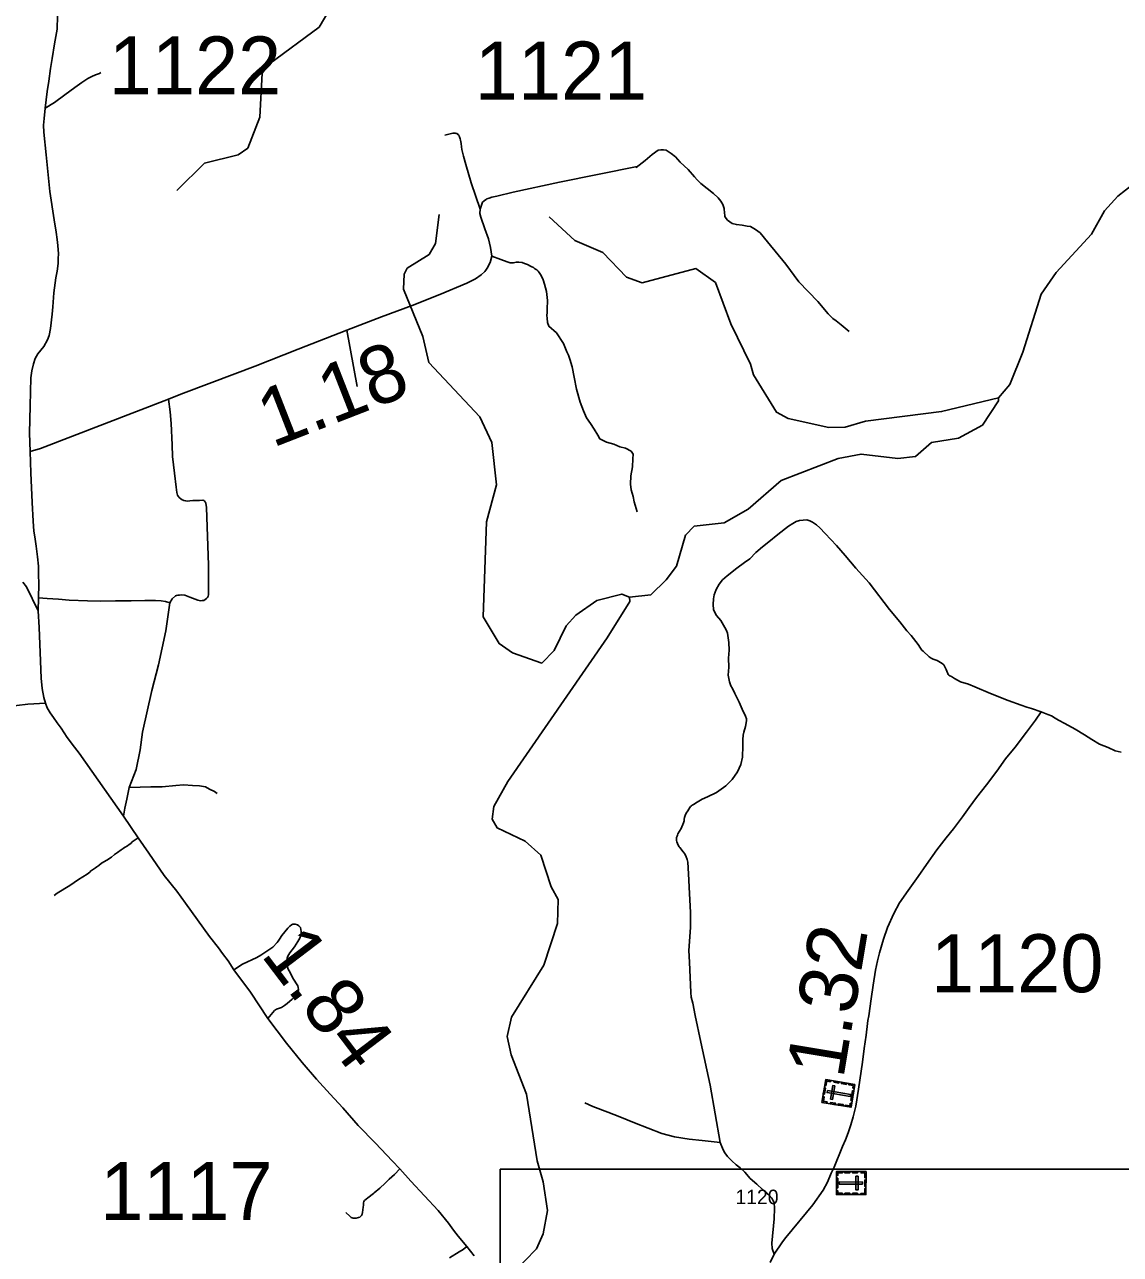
# Model space of a CAD drawing. Extents: x 2290615 to 2522933, y 819489 to 1012715.
# Drawn here: x 2456291 to 2465744, y 881358 to 891965 of the extents above; entities that cross this region are included whole.
import ezdxf

# ---------------------------------------------------------------- set-up
doc = ezdxf.new("R2010")
doc.units = 0
for name, color, linetype in [('Exist Cultural Cemetery CELL', 7, 'Continuous'), ('Exist Hydrographic Creek Single Shore', 7, 'Continuous'), ('Exist Hydrographic Misc Water Feature', 7, 'Continuous'), ('Exist Road Non-System Type 51', 7, 'Continuous'), ('Exist Road Secondary Mileage Hundredths English Label', 7, 'Continuous'), ('Exist Road Secondary Type 41 Attributed', 7, 'Continuous'), ('Exist Road Secondary Type 51 Attributed', 7, 'Continuous'), ('Exist Road Secondary Type 51 Number Label', 7, 'Continuous'), ('Map Preparation Inset Cut Line', 7, 'Continuous')]:
    doc.layers.add(name, color=color, linetype=linetype)

msp = doc.modelspace()

# ---------------------------------------------------------------- linework, layer by layer
at = {"layer": 'Exist Cultural Cemetery CELL'}
for points in [[(2463169, 882669), (2463202, 882865), (2463453, 882823), (2463420, 882627)], [(2463181, 882742), (2463190, 882793), (2463201, 882791), (2463192, 882740)], [(2463244, 882858), (2463242, 882847), (2463211, 882852), (2463204, 882812), (2463193, 882814), (2463202, 882865)], [(2463243, 882698), (2463261, 882695), (2463280, 882811), (2463262, 882814)], [(2463315, 882835), (2463272, 882842), (2463274, 882853), (2463316, 882846)], [(2463380, 882824), (2463337, 882831), (2463339, 882842), (2463381, 882835)], [(2463447, 882791), (2463436, 882792), (2463440, 882814), (2463400, 882821), (2463402, 882832), (2463453, 882823)], [(2463212, 882662), (2463213, 882673), (2463182, 882678), (2463188, 882718), (2463177, 882720), (2463169, 882669)], [(2463216, 882771), (2463213, 882753), (2463413, 882720), (2463416, 882738)], [(2463418, 882685), (2463432, 882769), (2463443, 882767), (2463429, 882684)], [(2463285, 882649), (2463242, 882657), (2463244, 882668), (2463287, 882661)], [(2463351, 882638), (2463308, 882645), (2463310, 882657), (2463353, 882650)], [(2463425, 882660), (2463414, 882661), (2463410, 882640), (2463371, 882646), (2463369, 882635), (2463420, 882627)], [(2463550, 882072), (2463549, 881873), (2463294, 881874), (2463296, 882073)], [(2463295, 882040), (2463307, 882040), (2463307, 882062), (2463347, 882062), (2463347, 882073), (2463296, 882073)], [(2463365, 882073), (2463409, 882073), (2463409, 882061), (2463365, 882062)], [(2463433, 882073), (2463476, 882072), (2463476, 882061), (2463433, 882061)], [(2463507, 882072), (2463507, 882061), (2463539, 882061), (2463539, 882020), (2463550, 882020), (2463550, 882072)], [(2463307, 882016), (2463306, 881931), (2463295, 881931), (2463295, 882016)], [(2463520, 881963), (2463520, 881982), (2463318, 881983), (2463318, 881964)], [(2463482, 882032), (2463463, 882032), (2463463, 881914), (2463481, 881914)], [(2463550, 881998), (2463549, 881946), (2463538, 881946), (2463538, 881998)], [(2463295, 881907), (2463306, 881907), (2463306, 881885), (2463346, 881885), (2463346, 881874), (2463294, 881874)], [(2463367, 881885), (2463410, 881885), (2463410, 881874), (2463367, 881874)], [(2463433, 881885), (2463476, 881885), (2463476, 881873), (2463433, 881874)], [(2463506, 881873), (2463506, 881884), (2463538, 881884), (2463538, 881925), (2463549, 881925), (2463549, 881873)]]:
    msp.add_lwpolyline(points, close=True, dxfattribs=at)
at = {"layer": 'Exist Hydrographic Creek Single Shore'}
for points in [[(2464691, 888746), (2464790, 888862), (2464902, 889139), (2465061, 889641), (2465191, 889827), (2465494, 890158), (2465608, 890360), (2465722, 890486), (2465854, 890590), (2465909, 890782), (2466286, 891188), (2466465, 891471), (2466638, 891577), (2466786, 891737), (2466988, 892150)], [(2464691, 888746), (2464202, 888628), (2463545, 888545), (2463370, 888492), (2463229, 888489), (2462878, 888567), (2462777, 888622), (2462580, 888945), (2462553, 889036), (2462382, 889384), (2462251, 889740), (2462082, 889861), (2461618, 889737), (2461484, 889787), (2461280, 889999), (2461037, 890104), (2460817, 890308)], [(2461510, 887027), (2461693, 887048), (2461825, 887175), (2461914, 887293), (2461993, 887562), (2462067, 887638), (2462325, 887668), (2462532, 887785), (2462819, 888033), (2463308, 888223), (2463507, 888261), (2463825, 888222), (2463975, 888241), (2464114, 888361), (2464347, 888397), (2464553, 888511), (2464692, 888720), (2464691, 888746)]]:
    msp.add_lwpolyline(points, dxfattribs=at)
at = {"layer": 'Exist Hydrographic Misc Water Feature'}
for points in [[(2457605, 890535), (2457843, 890771), (2458134, 890842), (2458216, 890901), (2458320, 891168), (2458339, 891546), (2458405, 891628), (2458833, 891944), (2458971, 892179)], [(2461510, 887027), (2461443, 887054), (2461227, 886999), (2461046, 886870), (2460964, 886778), (2460859, 886567), (2460753, 886458), (2460501, 886546), (2460384, 886627), (2460246, 886857), (2460275, 887676), (2460362, 887995), (2460323, 888361), (2460219, 888583), (2459779, 889051), (2459725, 889275), (2459560, 889682), (2459566, 889814), (2459591, 889864), (2459780, 889983), (2459837, 890078), (2459867, 890328)], [(2460217, 880815), (2460404, 881096), (2460707, 881407), (2460764, 881534), (2460802, 881736), (2460765, 881984), (2460712, 882165), (2460620, 882739), (2460489, 883079), (2460453, 883238), (2460492, 883404), (2460769, 883852), (2460888, 884211), (2460893, 884418), (2460833, 884527), (2460745, 884800), (2460610, 884922), (2460367, 885037), (2460324, 885111), (2460339, 885220), (2460460, 885438), (2461316, 886675), (2461511, 886988), (2461510, 887027)]]:
    msp.add_lwpolyline(points, dxfattribs=at)
at = {"layer": 'Exist Road Non-System Type 51'}
msp.add_line((2459070, 889330), (2459160, 888845), dxfattribs=at)
for points in [[(2456468, 891245), (2456548, 891294), (2456639, 891359), (2456723, 891423), (2456786, 891467), (2456837, 891501), (2456871, 891518), (2456902, 891532), (2456928, 891541), (2456937, 891544), (2456949, 891553)], [(2460220, 890373), (2460144, 890600), (2460097, 890760), (2460076, 890832), (2460064, 890887), (2460059, 890911), (2460056, 890939), (2460050, 890969), (2460048, 890981), (2460043, 890998), (2460041, 891004), (2460039, 891008), (2460039, 891008), (2460032, 891016), (2460026, 891022), (2460020, 891025), (2460014, 891027), (2460006, 891029), (2460002, 891029), (2459986, 891028), (2459916, 891013)], [(2461576, 890741), (2461568, 890734), (2461645, 890794), (2461705, 890845), (2461756, 890882), (2461780, 890886), (2461801, 890886), (2461825, 890882), (2461844, 890872), (2461870, 890855), (2461905, 890825), (2461946, 890778), (2462014, 890716), (2462069, 890651), (2462093, 890626), (2462124, 890596), (2462179, 890553), (2462233, 890510), (2462273, 890471), (2462296, 890442), (2462314, 890414), (2462325, 890379), (2462329, 890340), (2462331, 890323), (2462332, 890314), (2462335, 890305), (2462355, 890279), (2462394, 890250), (2462431, 890240), (2462480, 890236), (2462523, 890228), (2462554, 890223), (2462597, 890199), (2462636, 890168), (2462701, 890093), (2462859, 889898), (2462971, 889747), (2463134, 889576), (2463223, 889470), (2463264, 889429), (2463292, 889409), (2463335, 889376), (2463405, 889319)], [(2460322, 889969), (2460398, 889938), (2460455, 889918), (2460479, 889911), (2460493, 889910), (2460509, 889911), (2460531, 889916), (2460555, 889916), (2460584, 889913), (2460603, 889906), (2460629, 889896), (2460655, 889882), (2460666, 889877), (2460681, 889869), (2460690, 889863), (2460698, 889857), (2460709, 889849), (2460720, 889839), (2460729, 889828), (2460746, 889800), (2460763, 889764), (2460775, 889727), (2460792, 889664), (2460801, 889585), (2460799, 889510), (2460798, 889482), (2460797, 889456), (2460798, 889432), (2460801, 889396), (2460813, 889364), (2460879, 889306), (2460939, 889216), (2460970, 889143), (2460982, 889114), (2460995, 889079), (2461016, 889013), (2461032, 888925), (2461052, 888822), (2461085, 888708), (2461113, 888633), (2461138, 888573), (2461173, 888524), (2461203, 888477), (2461236, 888424), (2461253, 888393), (2461310, 888365), (2461375, 888346), (2461427, 888322), (2461474, 888312), (2461523, 888287), (2461541, 888259), (2461539, 888220), (2461535, 888150), (2461521, 888072), (2461519, 888001), (2461525, 887952), (2461541, 887895), (2461549, 887850), (2461576, 887762)], [(2457532, 888736), (2457547, 888625), (2457554, 888525), (2457564, 888341), (2457568, 888241), (2457585, 888096), (2457598, 887976), (2457603, 887930), (2457606, 887918), (2457610, 887907), (2457615, 887899), (2457625, 887885), (2457638, 887874), (2457650, 887866), (2457658, 887863), (2457664, 887861), (2457681, 887857), (2457699, 887856), (2457715, 887857), (2457743, 887860), (2457799, 887860), (2457829, 887862), (2457837, 887860), (2457841, 887858), (2457843, 887856), (2457848, 887852), (2457850, 887848), (2457852, 887844), (2457854, 887837), (2457860, 887801), (2457878, 887303), (2457877, 887175), (2457878, 887103), (2457877, 887047), (2457875, 887035), (2457870, 887025), (2457860, 887014), (2457850, 887006), (2457836, 886999), (2457824, 886997), (2457811, 886996), (2457796, 886998), (2457784, 887001), (2457762, 887008), (2457715, 887027), (2457703, 887032), (2457672, 887043), (2457648, 887046), (2457626, 887045), (2457614, 887044), (2457600, 887040), (2457594, 887037), (2457563, 887012), (2457544, 886977), (2457508, 886736), (2457446, 886443), (2457388, 886223), (2457307, 885861), (2457287, 885710), (2457252, 885539), (2457194, 885384), (2457288, 885388), (2457379, 885390), (2457479, 885390), (2457595, 885403), (2457661, 885407), (2457739, 885402), (2457800, 885399), (2457852, 885391), (2457887, 885372), (2457930, 885350), (2457953, 885333)], [(2462291, 882323), (2462205, 882816), (2462125, 883187), (2462076, 883417), (2462055, 883524), (2462041, 883577), (2462039, 883617), (2462026, 883879), (2462022, 883979), (2462036, 884177), (2462035, 884308), (2462026, 884471), (2462017, 884641), (2462011, 884741), (2462006, 884763), (2461999, 884786), (2461986, 884812), (2461973, 884831), (2461942, 884868), (2461937, 884874), (2461929, 884888), (2461922, 884903), (2461918, 884917), (2461918, 884917), (2461915, 884929), (2461914, 884941), (2461916, 884953), (2461920, 884965), (2461923, 884975), (2461927, 884984), (2461955, 885031), (2461975, 885080), (2461980, 885098), (2461982, 885112), (2461983, 885126), (2461989, 885144), (2461998, 885163), (2462011, 885183), (2462030, 885212), (2462035, 885220), (2462043, 885226), (2462051, 885233), (2462061, 885239), (2462092, 885258), (2462137, 885284), (2462183, 885304), (2462259, 885341), (2462341, 885399), (2462395, 885455), (2462441, 885521), (2462470, 885582), (2462484, 885647), (2462488, 885745), (2462487, 885799), (2462490, 885837), (2462495, 885861), (2462509, 885910), (2462519, 885960), (2462518, 885976), (2462511, 886000), (2462481, 886061), (2462454, 886122), (2462417, 886196), (2462397, 886238), (2462382, 886261), (2462371, 886295), (2462360, 886354), (2462365, 886424), (2462362, 886500), (2462368, 886569), (2462365, 886635), (2462354, 886716), (2462346, 886740), (2462333, 886765), (2462297, 886824), (2462261, 886868), (2462248, 886888), (2462235, 886921), (2462231, 886963), (2462233, 887011), (2462241, 887048), (2462258, 887094), (2462282, 887139), (2462311, 887175), (2462351, 887212), (2462435, 887276), (2462501, 887327), (2462546, 887358), (2462600, 887413), (2462656, 887461), (2462711, 887505), (2462788, 887566), (2462882, 887638), (2462917, 887662), (2462948, 887679), (2462976, 887688), (2463038, 887695), (2463064, 887686), (2463087, 887673), (2463106, 887661)], [(2463106, 887661), (2463122, 887650), (2463151, 887625), (2463197, 887577), (2463294, 887471), (2463370, 887386), (2463461, 887278), (2463576, 887150), (2463752, 886921), (2463840, 886815), (2463903, 886737), (2463939, 886695), (2463998, 886619), (2464020, 886586), (2464032, 886570), (2464043, 886561), (2464093, 886513), (2464103, 886505), (2464113, 886500), (2464130, 886492), (2464162, 886480), (2464178, 886472), (2464207, 886455), (2464220, 886442), (2464230, 886426), (2464241, 886403), (2464253, 886373), (2464255, 886367), (2464259, 886359), (2464265, 886354), (2464274, 886348), (2464286, 886342), (2464313, 886326), (2464366, 886296), (2464434, 886275), (2464488, 886253), (2464624, 886195), (2464777, 886134), (2464888, 886096), (2464938, 886079), (2464976, 886066), (2465061, 886037)], [(2456410, 887021), (2456487, 887016), (2456584, 887009), (2456676, 887000), (2456833, 886996), (2456945, 886993), (2457074, 886996), (2457210, 886994), (2457329, 886997), (2457387, 886997), (2457421, 886998), (2457469, 886994), (2457506, 886990), (2457544, 886978)], [(2454424, 885901), (2454522, 885915), (2454756, 885939), (2454936, 885954), (2455082, 885964), (2455224, 885978), (2455314, 885980), (2455460, 885996), (2455628, 886014), (2455804, 886040), (2455944, 886057), (2456080, 886073), (2456223, 886091), (2456319, 886103), (2456471, 886112)], [(2465061, 886037), (2465118, 886016), (2465149, 886002), (2465180, 885984), (2465211, 885967), (2465264, 885937), (2465355, 885888), (2465433, 885839), (2465497, 885800), (2465563, 885758), (2465639, 885730), (2465698, 885701), (2465751, 885689)], [(2457143, 885137), (2457157, 885207), (2457174, 885285), (2457194, 885384)], [(2456545, 884452), (2456571, 884473), (2456680, 884539), (2456755, 884590), (2456832, 884638), (2456855, 884655), (2456863, 884665), (2456869, 884669), (2456903, 884691), (2456914, 884701), (2456930, 884713), (2456954, 884731), (2457001, 884758), (2457040, 884785), (2457067, 884806), (2457092, 884824), (2457125, 884847), (2457142, 884859), (2457154, 884866), (2457163, 884873), (2457173, 884879), (2457179, 884883), (2457194, 884894), (2457206, 884902), (2457220, 884915), (2457271, 884950)], [(2458390, 883392), (2458446, 883460), (2458463, 883473), (2458507, 883488), (2458534, 883505), (2458557, 883522), (2458600, 883558), (2458640, 883598), (2458646, 883606), (2458646, 883606), (2458650, 883614), (2458651, 883620), (2458653, 883642), (2458652, 883660), (2458647, 883674), (2458643, 883682), (2458611, 883733), (2458572, 883805), (2458568, 883813), (2458563, 883827), (2458558, 883843), (2458555, 883863), (2458555, 883881), (2458556, 883903), (2458557, 883913), (2458563, 883929), (2458580, 883960), (2458619, 884011), (2458648, 884058), (2458664, 884085), (2458672, 884102), (2458675, 884118), (2458677, 884132), (2458676, 884142), (2458675, 884160), (2458671, 884176), (2458658, 884191), (2458644, 884200), (2458624, 884206), (2458604, 884205), (2458592, 884200), (2458578, 884190), (2458561, 884171), (2458511, 884107), (2458489, 884078), (2458477, 884060), (2458470, 884049), (2458431, 884008), (2458416, 883995), (2458389, 883978), (2458354, 883956), (2458330, 883939), (2458295, 883918), (2458171, 883861), (2458096, 883813)], [(2461123, 882665), (2461192, 882634), (2461321, 882585), (2461425, 882543), (2461553, 882493), (2461670, 882446), (2461788, 882400), (2461898, 882371), (2462023, 882352), (2462136, 882339), (2462291, 882323)], [(2462291, 882323), (2462316, 882260), (2462331, 882234), (2462356, 882201), (2462392, 882165), (2462429, 882131), (2462463, 882104), (2462504, 882066), (2462551, 882012), (2462607, 881964), (2462656, 881916), (2462714, 881868), (2462736, 881843), (2462748, 881821), (2462756, 881805), (2462758, 881785), (2462761, 881774), (2462761, 881757), (2462756, 881665), (2462736, 881454), (2462739, 881408), (2462758, 881359)], [(2459061, 881718), (2459097, 881686), (2459109, 881676), (2459118, 881673), (2459124, 881671), (2459134, 881669), (2459142, 881669), (2459152, 881670), (2459172, 881675), (2459182, 881679), (2459193, 881690), (2459197, 881694), (2459203, 881706), (2459206, 881720), (2459212, 881766), (2459214, 881781), (2459215, 881803), (2459218, 881815), (2459224, 881823), (2459251, 881846), (2459300, 881884), (2459307, 881890), (2459356, 881930), (2459400, 881972), (2459437, 882008), (2459482, 882046), (2459527, 882095)], [(2459957, 881329), (2460041, 881380), (2460073, 881399), (2460105, 881425)]]:
    msp.add_lwpolyline(points, dxfattribs=at)
at = {"layer": 'Exist Road Secondary Type 41 Attributed'}
msp.add_lwpolyline([(2456338, 888283), (2456428, 888309), (2457532, 888736), (2457639, 888779), (2457905, 888877), (2458279, 889020), (2458650, 889166), (2459070, 889330), (2459371, 889444), (2459633, 889543), (2459873, 889638), (2460105, 889736), (2460180, 889773), (2460230, 889806), (2460262, 889836), (2460271, 889848), (2460280, 889864), (2460286, 889872), (2460290, 889882), (2460306, 889914), (2460322, 889969), (2460311, 890043), (2460292, 890118), (2460262, 890203), (2460226, 890303), (2460218, 890336), (2460220, 890373), (2460234, 890417), (2460242, 890433), (2460256, 890444), (2460268, 890455), (2460274, 890458), (2460279, 890462), (2460299, 890468), (2460323, 890478), (2460366, 890487), (2460507, 890519), (2460906, 890607), (2461576, 890741)], dxfattribs=at)
at = {"layer": 'Exist Road Secondary Type 51 Attributed'}
for points in [[(2456338, 888283), (2456333, 888440), (2456338, 888677), (2456345, 888920), (2456352, 888978), (2456367, 889039), (2456382, 889085), (2456406, 889125), (2456456, 889188), (2456489, 889246), (2456503, 889285), (2456515, 889345), (2456530, 889469), (2456534, 889530), (2456542, 889652), (2456559, 889782), (2456572, 889839), (2456580, 889905), (2456581, 889949), (2456583, 889989), (2456579, 890059), (2456571, 890113), (2456564, 890175), (2456545, 890281), (2456508, 890526), (2456476, 890842), (2456457, 891038), (2456455, 891098), (2456459, 891155), (2456468, 891245), (2456476, 891317), (2456486, 891389), (2456499, 891478), (2456515, 891586), (2456529, 891673), (2456550, 891800), (2456572, 891927), (2456576, 892042)], [(2456409, 886908), (2456410, 887021), (2456414, 887139), (2456411, 887226), (2456412, 887295), (2456402, 887375), (2456392, 887467), (2456379, 887546), (2456370, 887596), (2456365, 887682), (2456357, 887843), (2456345, 888098), (2456338, 888283)], [(2456276, 887156), (2456308, 887117), (2456409, 886908)], [(2456409, 886908), (2456416, 886766), (2456426, 886550), (2456435, 886329), (2456442, 886239), (2456457, 886161), (2456471, 886112), (2456487, 886073), (2456512, 886028), (2456539, 885988), (2456571, 885942), (2456607, 885896), (2456659, 885816), (2456721, 885734), (2456763, 885681), (2457143, 885137), (2457271, 884950), (2457363, 884819), (2457496, 884626), (2457603, 884492), (2457679, 884387), (2457885, 884101), (2457963, 884002), (2457999, 883954), (2458047, 883890), (2458096, 883813), (2458240, 883619), (2458390, 883392), (2458551, 883180), (2458685, 883012), (2458808, 882868), (2458926, 882739), (2459035, 882622), (2459169, 882469), (2459317, 882318), (2459461, 882164), (2459527, 882095), (2459624, 881990), (2459740, 881864), (2459858, 881735), (2459947, 881628), (2459990, 881567), (2460030, 881515), (2460105, 881425), (2460168, 881346)], [(2462722, 881288), (2462758, 881359), (2462830, 881466), (2462859, 881504), (2463091, 881784), (2463179, 881913), (2463218, 881982), (2463250, 882058), (2463276, 882111), (2463346, 882289), (2463372, 882347), (2463396, 882406), (2463418, 882476), (2463438, 882545), (2463462, 882635), (2463485, 882784), (2463518, 883017), (2463534, 883135), (2463552, 883248), (2463563, 883350), (2463565, 883375), (2463573, 883414), (2463595, 883563), (2463610, 883681), (2463632, 883810), (2463648, 883890), (2463665, 883959), (2463700, 884076), (2463736, 884176), (2463790, 884297), (2463837, 884391), (2463912, 884497), (2464000, 884618), (2464072, 884722), (2464160, 884847), (2464242, 884951), (2464305, 885029), (2464381, 885133), (2464438, 885213), (2464504, 885299), (2464588, 885409), (2464678, 885526), (2464753, 885632), (2464837, 885734), (2464935, 885861), (2465013, 885967), (2465061, 886037)]]:
    msp.add_lwpolyline(points, dxfattribs=at)
at = {"layer": 'Map Preparation Inset Cut Line'}
msp.add_lwpolyline([(2460393, 882093), (2473407, 882093), (2473407, 863949), (2460393, 863949)], close=True, dxfattribs=at)

# ---------------------------------------------------------------- texts
at = {"layer": 'Exist Road Secondary Mileage Hundredths English Label'}
for s, rotation, p in [('1.18', 21.3167, (2458429, 888313)), ('1.32', 80.5432, (2463353, 882865)), ('1.84', 307.2381, (2458322, 883942))]:
    msp.add_text(s, height=500, rotation=rotation, dxfattribs=at).set_placement(p)
at = {"layer": 'Exist Road Secondary Type 51 Number Label'}
for s, height, p in [('1122', 500, (2457017, 891363)), ('1121', 500, (2460175, 891319)), ('1120', 500, (2464110, 883619)), ('1117', 500, (2456943, 881654)), ('1120', 125, (2462423, 881791))]:
    msp.add_text(s, height=height, rotation=360, dxfattribs=at).set_placement(p)

doc.saveas('drawing.dxf')
